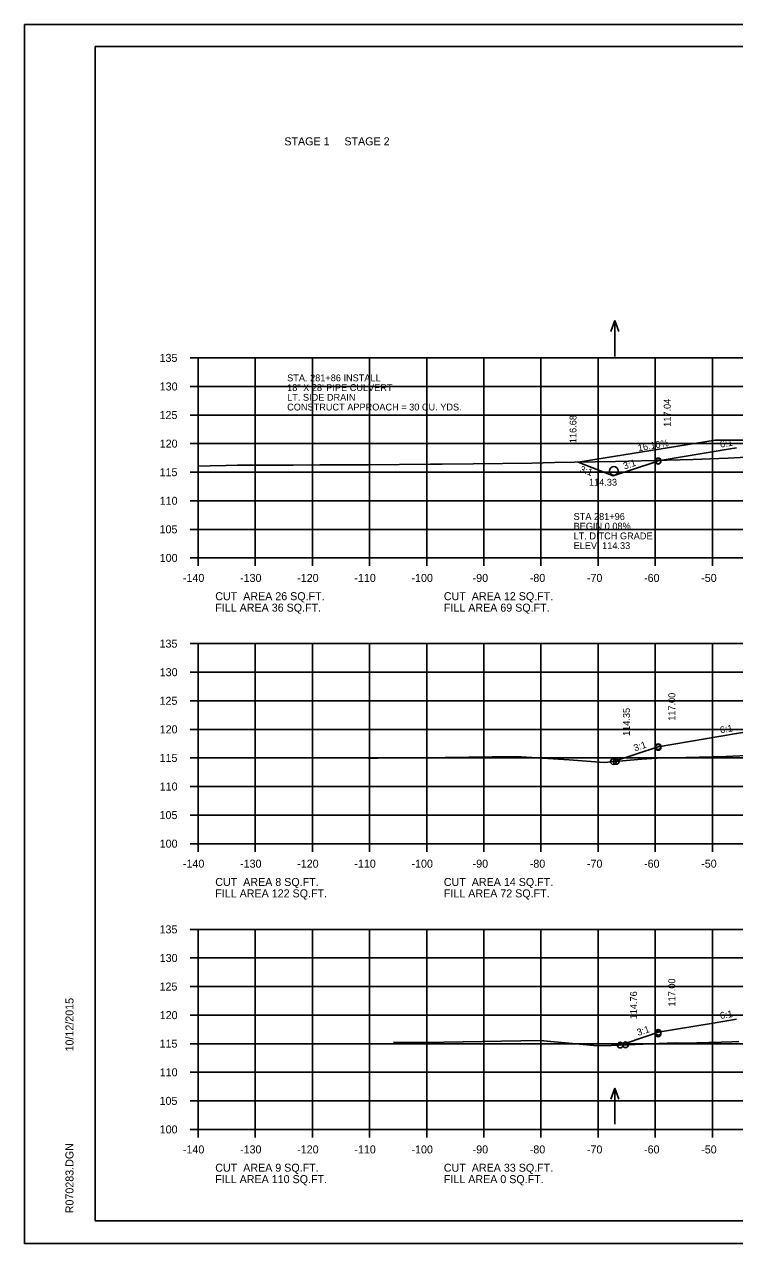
# Model space of a CAD drawing. Extents: x 1175611 to 1176402, y -433344 to -416213.
# Drawn here: x 1175610.6 to 1175734.9, y -418623.2 to -418409.9 of the extents above; entities that cross this region are included whole.
import ezdxf

# ---------------------------------------------------------------- set-up
doc = ezdxf.new("R2010")
doc.units = 0
for name, color, linetype in [('Default', 7, 'Continuous'), ('R_Axis', 7, 'Continuous'), ('R_Axis Annot', 7, 'Continuous'), ('R_Border', 7, 'Continuous'), ('R_Drive', 7, 'Continuous'), ('R_Exist Surface', 7, 'Continuous'), ('R_Fin Surface', 7, 'Continuous'), ('R_Grid', 7, 'Continuous'), ('R_No Plot', 7, 'Continuous'), ('R_Water', 7, 'Continuous'), ('R_Water Annot', 7, 'Continuous'), ('R_Xsect Elev', 7, 'Continuous'), ('R_Xsect Slope', 7, 'Continuous')]:
    doc.layers.add(name, color=color, linetype=linetype)

msp = doc.modelspace()

# ---------------------------------------------------------------- linework, layer by layer
at = {"layer": 'R_Axis'}
for p, q in [((1175639.57, -418468.23), (1175640.97, -418468.23)), ((1175640.97, -418503.23), (1175640.97, -418468.23)), ((1175639.57, -418473.23), (1175640.97, -418473.23)), ((1175639.57, -418478.23), (1175640.97, -418478.23)), ((1175639.57, -418483.23), (1175640.97, -418483.23)), ((1175639.57, -418488.23), (1175640.97, -418488.23)), ((1175639.57, -418493.23), (1175640.97, -418493.23)), ((1175639.57, -418498.23), (1175640.97, -418498.23)), ((1175639.57, -418503.23), (1175640.97, -418503.23)), ((1175640.97, -418503.23), (1175920.97, -418503.23)), ((1175640.97, -418504.63), (1175640.97, -418503.23)), ((1175650.97, -418504.63), (1175650.97, -418503.23)), ((1175660.97, -418504.63), (1175660.97, -418503.23)), ((1175670.97, -418504.63), (1175670.97, -418503.23)), ((1175680.97, -418504.63), (1175680.97, -418503.23)), ((1175690.97, -418504.63), (1175690.97, -418503.23)), ((1175700.97, -418504.63), (1175700.97, -418503.23)), ((1175710.97, -418504.63), (1175710.97, -418503.23)), ((1175720.97, -418504.63), (1175720.97, -418503.23)), ((1175730.97, -418504.63), (1175730.97, -418503.23)), ((1175639.57, -418518.23), (1175640.97, -418518.23)), ((1175640.97, -418553.23), (1175640.97, -418518.23)), ((1175639.57, -418523.23), (1175640.97, -418523.23)), ((1175639.57, -418528.23), (1175640.97, -418528.23)), ((1175639.57, -418533.23), (1175640.97, -418533.23)), ((1175639.57, -418538.23), (1175640.97, -418538.23)), ((1175639.57, -418543.23), (1175640.97, -418543.23)), ((1175639.57, -418548.23), (1175640.97, -418548.23)), ((1175639.57, -418553.23), (1175640.97, -418553.23)), ((1175640.97, -418553.23), (1175920.97, -418553.23)), ((1175640.97, -418554.63), (1175640.97, -418553.23)), ((1175650.97, -418554.63), (1175650.97, -418553.23)), ((1175660.97, -418554.63), (1175660.97, -418553.23)), ((1175670.97, -418554.63), (1175670.97, -418553.23)), ((1175680.97, -418554.63), (1175680.97, -418553.23)), ((1175690.97, -418554.63), (1175690.97, -418553.23)), ((1175700.97, -418554.63), (1175700.97, -418553.23)), ((1175710.97, -418554.63), (1175710.97, -418553.23)), ((1175720.97, -418554.63), (1175720.97, -418553.23)), ((1175730.97, -418554.63), (1175730.97, -418553.23)), ((1175639.57, -418568.23), (1175640.97, -418568.23)), ((1175640.97, -418603.23), (1175640.97, -418568.23)), ((1175639.57, -418573.23), (1175640.97, -418573.23)), ((1175639.57, -418578.23), (1175640.97, -418578.23)), ((1175639.57, -418583.23), (1175640.97, -418583.23)), ((1175639.57, -418588.23), (1175640.97, -418588.23)), ((1175639.57, -418593.23), (1175640.97, -418593.23)), ((1175639.57, -418598.23), (1175640.97, -418598.23)), ((1175639.57, -418603.23), (1175640.97, -418603.23)), ((1175640.97, -418603.23), (1175920.97, -418603.23)), ((1175640.97, -418604.63), (1175640.97, -418603.23)), ((1175650.97, -418604.63), (1175650.97, -418603.23)), ((1175660.97, -418604.63), (1175660.97, -418603.23)), ((1175670.97, -418604.63), (1175670.97, -418603.23)), ((1175680.97, -418604.63), (1175680.97, -418603.23)), ((1175690.97, -418604.63), (1175690.97, -418603.23)), ((1175700.97, -418604.63), (1175700.97, -418603.23)), ((1175710.97, -418604.63), (1175710.97, -418603.23)), ((1175720.97, -418604.63), (1175720.97, -418603.23)), ((1175730.97, -418604.63), (1175730.97, -418603.23))]:
    msp.add_line(p, q, dxfattribs=at)
at = {"layer": 'R_Border'}
for p, q in [((1175622.97, -418413.77), (1175939.15, -418413.77)), ((1175622.97, -418619.23), (1175622.97, -418413.77)), ((1175622.97, -418619.23), (1175622.97, -418619.23)), ((1175939.15, -418619.23), (1175622.97, -418619.23))]:
    msp.add_line(p, q, dxfattribs=at)
at = {"layer": 'R_Drive'}
for p, q in [((1175731.48, -418482.6), (1175707.45, -418486.48)), ((1175743.47, -418482.6), (1175731.48, -418482.6))]:
    msp.add_line(p, q, dxfattribs=at)
at = {"layer": 'R_Exist Surface'}
for points in [[(1175640.97, -418487.19), (1175643.05, -418487.14), (1175645.81, -418487.07), (1175647.86, -418487.02), (1175655.26, -418487), (1175657.61, -418486.98), (1175662.25, -418486.96), (1175670.71, -418486.92), (1175681.63, -418486.85), (1175683.69, -418486.84), (1175689.15, -418486.75), (1175699.38, -418486.63), (1175703.34, -418486.52), (1175714.03, -418486.36), (1175723.05, -418486.1), (1175727.62, -418485.98), (1175732.1, -418485.86), (1175733.73, -418485.76), (1175739.05, -418485.49)], [(1175669.67, -418538.22), (1175670.73, -418538.25), (1175672.41, -418538.28), (1175684.18, -418538.14), (1175696.58, -418537.98), (1175705.9, -418538.57), (1175712.02, -418539), (1175718.56, -418538.47), (1175721.33, -418538.28), (1175723.94, -418538.21), (1175733.4, -418537.96), (1175744.05, -418537.48)], [(1175675.18, -418587.96), (1175677.42, -418588.03), (1175677.71, -418588.04), (1175680.58, -418588), (1175700.85, -418587.66), (1175710.24, -418588.55), (1175711.06, -418588.63), (1175713.28, -418588.54), (1175724.44, -418588.08), (1175726.07, -418588.12), (1175732.5, -418587.98), (1175734.36, -418587.91), (1175735.61, -418587.83)]]:
    msp.add_lwpolyline(points, dxfattribs=at)
at = {"layer": 'R_Fin Surface'}
for points in [[(1175707.45, -418486.48), (1175713.62, -418488.88), (1175720.91, -418486.45), (1175721.47, -418486.26), (1175734.1, -418484.16), (1175735.2, -418483.97)], [(1175713.65, -418538.87), (1175721.47, -418536.26), (1175735.2, -418533.98), (1175743.47, -418532.6), (1175749.47, -418532.36), (1175751.47, -418532.32), (1175780.97, -418531.73), (1175810.47, -418532.32), (1175812.47, -418532.36), (1175818.47, -418532.6), (1175826.75, -418533.98), (1175840.47, -418536.26), (1175845.74, -418538.02), (1175845.94, -418537.95)], [(1175714.81, -418588.47), (1175719.82, -418586.79), (1175721.47, -418586.24), (1175731.08, -418584.64), (1175735.2, -418583.96)]]:
    msp.add_lwpolyline(points, dxfattribs=at)
at = {"layer": 'R_Grid'}
for p, q in [((1175640.97, -418468.23), (1175920.97, -418468.23)), ((1175640.97, -418503.23), (1175640.97, -418468.23)), ((1175650.97, -418503.23), (1175650.97, -418468.23)), ((1175660.97, -418503.23), (1175660.97, -418468.23)), ((1175670.97, -418503.23), (1175670.97, -418468.23)), ((1175680.97, -418503.23), (1175680.97, -418468.23)), ((1175690.97, -418503.23), (1175690.97, -418468.23)), ((1175700.97, -418503.23), (1175700.97, -418468.23)), ((1175710.97, -418503.23), (1175710.97, -418468.23)), ((1175720.97, -418503.23), (1175720.97, -418468.23)), ((1175730.97, -418503.23), (1175730.97, -418468.23)), ((1175640.97, -418473.23), (1175920.97, -418473.23)), ((1175640.97, -418478.23), (1175920.97, -418478.23)), ((1175640.97, -418483.23), (1175920.97, -418483.23)), ((1175640.97, -418488.23), (1175920.97, -418488.23)), ((1175640.97, -418493.23), (1175920.97, -418493.23)), ((1175640.97, -418498.23), (1175920.97, -418498.23)), ((1175640.97, -418503.23), (1175920.97, -418503.23)), ((1175640.97, -418518.23), (1175920.97, -418518.23)), ((1175640.97, -418553.23), (1175640.97, -418518.23)), ((1175650.97, -418553.23), (1175650.97, -418518.23)), ((1175660.97, -418553.23), (1175660.97, -418518.23)), ((1175670.97, -418553.23), (1175670.97, -418518.23)), ((1175680.97, -418553.23), (1175680.97, -418518.23)), ((1175690.97, -418553.23), (1175690.97, -418518.23)), ((1175700.97, -418553.23), (1175700.97, -418518.23)), ((1175710.97, -418553.23), (1175710.97, -418518.23)), ((1175720.97, -418553.23), (1175720.97, -418518.23)), ((1175730.97, -418553.23), (1175730.97, -418518.23)), ((1175640.97, -418523.23), (1175920.97, -418523.23)), ((1175640.97, -418528.23), (1175920.97, -418528.23)), ((1175640.97, -418533.23), (1175920.97, -418533.23)), ((1175640.97, -418538.23), (1175920.97, -418538.23)), ((1175640.97, -418543.23), (1175920.97, -418543.23)), ((1175640.97, -418548.23), (1175920.97, -418548.23)), ((1175640.97, -418553.23), (1175920.97, -418553.23)), ((1175640.97, -418568.23), (1175920.97, -418568.23)), ((1175640.97, -418603.23), (1175640.97, -418568.23)), ((1175650.97, -418603.23), (1175650.97, -418568.23)), ((1175660.97, -418603.23), (1175660.97, -418568.23)), ((1175670.97, -418603.23), (1175670.97, -418568.23)), ((1175680.97, -418603.23), (1175680.97, -418568.23)), ((1175690.97, -418603.23), (1175690.97, -418568.23)), ((1175700.97, -418603.23), (1175700.97, -418568.23)), ((1175710.97, -418603.23), (1175710.97, -418568.23)), ((1175720.97, -418603.23), (1175720.97, -418568.23)), ((1175730.97, -418603.23), (1175730.97, -418568.23)), ((1175640.97, -418573.23), (1175920.97, -418573.23)), ((1175640.97, -418578.23), (1175920.97, -418578.23)), ((1175640.97, -418583.23), (1175920.97, -418583.23)), ((1175640.97, -418588.23), (1175722.79, -418588.23)), ((1175640.97, -418588.23), (1175920.97, -418588.23)), ((1175640.97, -418593.23), (1175920.97, -418593.23)), ((1175640.97, -418598.23), (1175920.97, -418598.23)), ((1175640.97, -418603.23), (1175920.97, -418603.23))]:
    msp.add_line(p, q, dxfattribs=at)
at = {"layer": 'R_No Plot'}
for p, q in [((1175610.57, -418409.87), (1175943.91, -418409.87)), ((1175610.57, -418623.21), (1175943.91, -418623.21))]:
    msp.add_line(p, q, dxfattribs=at)
msp.add_lwpolyline([(1175610.57, -418409.87), (1175943.91, -418409.87), (1175943.91, -418623.21), (1175610.57, -418623.21)], close=True, dxfattribs=at)
for centre in [(1175721.47, -418486.26), (1175721.47, -418486.32), (1175721.47, -418536.26), (1175721.47, -418536.39), (1175713.65, -418538.87), (1175713.65, -418538.87), (1175714.15, -418538.83), (1175721.47, -418586.24), (1175721.47, -418586.52), (1175714.81, -418588.47), (1175714.81, -418588.47), (1175715.77, -418588.42)]:
    msp.add_circle(centre, 0.5, dxfattribs=at)
at = {"layer": 'R_Water'}
msp.add_circle((1175713.71, -418488), 0.75, dxfattribs=at)
at = {"layer": 'R_Water Annot'}
for p, q in [((1175713.88, -418461.7), (1175713.18, -418463.62)), ((1175713.88, -418467.98), (1175713.88, -418461.7)), ((1175713.88, -418461.7), (1175714.58, -418463.62)), ((1175713.88, -418596.02), (1175713.18, -418597.95)), ((1175713.88, -418602.31), (1175713.88, -418596.02)), ((1175713.88, -418596.02), (1175714.58, -418597.95))]:
    msp.add_line(p, q, dxfattribs=at)

# ---------------------------------------------------------------- texts
at = {"layer": 'Default'}
for s, p in [('STAGE 1     STAGE 2', (1175656.06, -418431.04)), ('CUT  AREA 26 SQ.FT.', (1175643.97, -418510.63)), ('CUT  AREA 12 SQ.FT.', (1175683.97, -418510.63)), ('FILL AREA 36 SQ.FT.', (1175643.97, -418512.63)), ('FILL AREA 69 SQ.FT.', (1175683.97, -418512.63)), ('CUT  AREA 8 SQ.FT.', (1175643.97, -418560.63)), ('CUT  AREA 14 SQ.FT.', (1175683.97, -418560.63)), ('FILL AREA 122 SQ.FT.', (1175643.97, -418562.63)), ('FILL AREA 72 SQ.FT.', (1175683.97, -418562.63)), ('CUT  AREA 9 SQ.FT.', (1175643.97, -418610.63)), ('CUT  AREA 33 SQ.FT.', (1175683.97, -418610.63)), ('FILL AREA 110 SQ.FT.', (1175643.97, -418612.63)), ('FILL AREA 0 SQ.FT.', (1175683.97, -418612.63))]:
    msp.add_text(s, height=1.4, dxfattribs=at).set_placement(p)
at = {"layer": 'R_Axis Annot'}
for s, p in [('135', (1175634.22, -418468.93)), ('130', (1175634.25, -418473.93)), ('125', (1175634.22, -418478.93)), ('120', (1175634.25, -418483.93)), ('115', (1175634.22, -418488.93)), ('110', (1175634.25, -418493.93)), ('105', (1175634.22, -418498.93)), ('100', (1175634.25, -418503.93)), ('-140', (1175638.31, -418507.43)), ('-130', (1175648.31, -418507.43)), ('-120', (1175658.31, -418507.43)), ('-110', (1175668.31, -418507.43)), ('-100', (1175678.31, -418507.43)), ('-90', (1175689.01, -418507.43)), ('-80', (1175699.01, -418507.43)), ('-70', (1175709.01, -418507.43)), ('-60', (1175719.01, -418507.43)), ('-50', (1175729.01, -418507.43)), ('135', (1175634.22, -418518.93)), ('130', (1175634.25, -418523.93)), ('125', (1175634.22, -418528.93)), ('120', (1175634.25, -418533.93)), ('115', (1175634.22, -418538.93)), ('110', (1175634.25, -418543.93)), ('105', (1175634.22, -418548.93)), ('100', (1175634.25, -418553.93)), ('-140', (1175638.31, -418557.43)), ('-130', (1175648.31, -418557.43)), ('-120', (1175658.31, -418557.43)), ('-110', (1175668.31, -418557.43)), ('-100', (1175678.31, -418557.43)), ('-90', (1175689.01, -418557.43)), ('-80', (1175699.01, -418557.43)), ('-70', (1175709.01, -418557.43)), ('-60', (1175719.01, -418557.43)), ('-50', (1175729.01, -418557.43)), ('135', (1175634.22, -418568.93)), ('130', (1175634.25, -418573.93)), ('125', (1175634.22, -418578.93)), ('120', (1175634.25, -418583.93)), ('115', (1175634.22, -418588.93)), ('110', (1175634.25, -418593.93)), ('105', (1175634.22, -418598.93)), ('100', (1175634.25, -418603.93)), ('-140', (1175638.31, -418607.43)), ('-130', (1175648.31, -418607.43)), ('-120', (1175658.31, -418607.43)), ('-110', (1175668.31, -418607.43)), ('-100', (1175678.31, -418607.43)), ('-90', (1175689.01, -418607.43)), ('-80', (1175699.01, -418607.43)), ('-70', (1175709.01, -418607.43)), ('-60', (1175719.01, -418607.43)), ('-50', (1175729.01, -418607.43))]:
    msp.add_text(s, height=1.4, dxfattribs=at).set_placement(p)
at = {"layer": 'R_Border'}
for s, p in [('10/12/2015', (1175619.16, -418589.59)), ('R070283.DGN', (1175619.16, -418617.9))]:
    msp.add_text(s, height=1.4, rotation=90, dxfattribs=at).set_placement(p)
at = {"layer": 'R_Drive'}
msp.add_text('16.10%', height=1.2, rotation=9.8246, dxfattribs=at).set_placement((1175718.03, -418484.59))
at = {"layer": 'R_Water Annot'}
for s, p in [('STA. 281+86 INSTALL', (1175656.55, -418472.33)), ('18" X 28\' PIPE CULVERT', (1175656.55, -418474.03)), ('CONSTRUCT APPROACH = 30 CU. YDS.', (1175656.55, -418477.43)), ('LT. SIDE DRAIN ', (1175656.55, -418475.73)), ('STA 281+96', (1175706.68, -418496.58)), ('BEGIN 0.08%', (1175706.68, -418498.28)), ('LT. DITCH GRADE', (1175706.68, -418499.98)), ('ELEV. 114.33', (1175706.68, -418501.68))]:
    msp.add_text(s, height=1.2, dxfattribs=at).set_placement(p)
at = {"layer": 'R_Xsect Elev'}
for s, p in [('117.04', (1175723.66, -418480.29)), ('116.68', (1175707.18, -418483.15)), ('117.00', (1175724.47, -418531.73)), ('114.35', (1175716.53, -418534.38)), ('117.00', (1175724.47, -418581.73)), ('114.76', (1175717.77, -418583.97))]:
    msp.add_text(s, height=1.2, rotation=90, dxfattribs=at).set_placement(p)
msp.add_text('114.33', height=1.2, dxfattribs=at).set_placement((1175709.37, -418490.59))
at = {"layer": 'R_Xsect Slope'}
for s, rotation, p in [('6:1', 9.4623, (1175732.39, -418483.94)), ('3:1', 341.5651, (1175707.66, -418488.2)), ('3:1', 18.4349, (1175715.59, -418487.77)), ('6:1', 9.4623, (1175732.39, -418533.94)), ('3:1', 18.4349, (1175717.41, -418537.09)), ('6:1', 9.4623, (1175732.39, -418583.92)), ('3:1', 18.4349, (1175717.98, -418586.88))]:
    msp.add_text(s, height=1.2, rotation=rotation, dxfattribs=at).set_placement(p)

doc.saveas('drawing.dxf')
